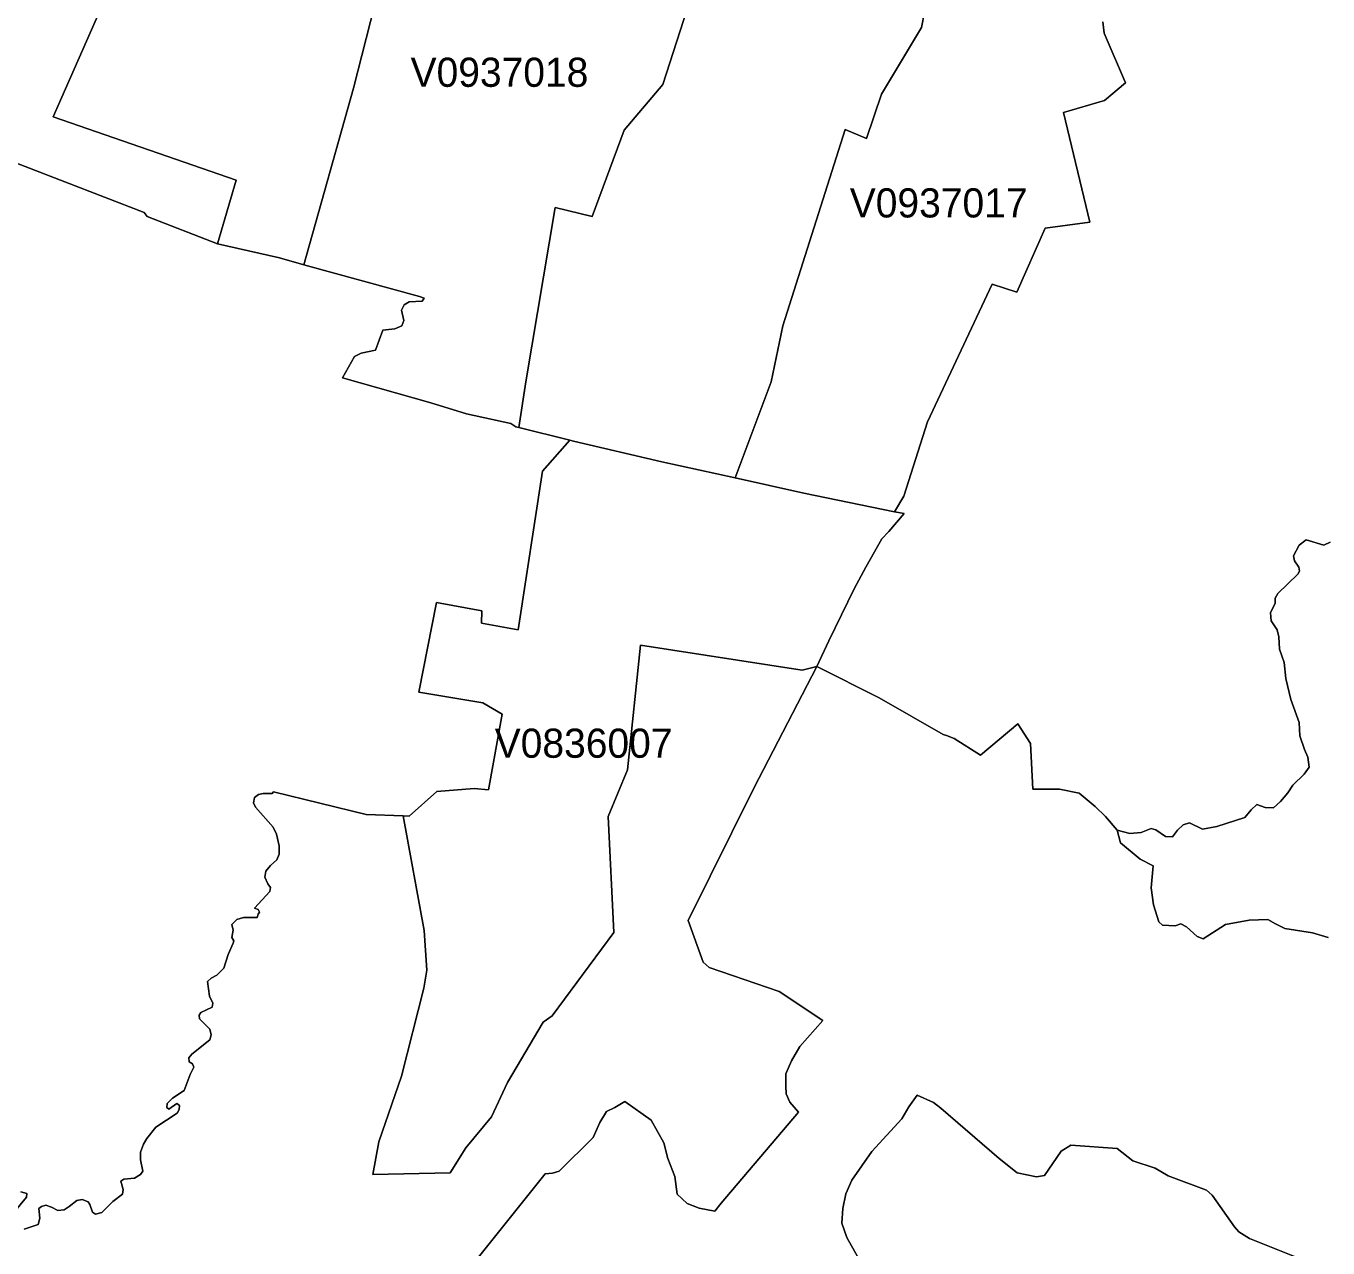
# Model space of a CAD drawing. Extents: x 369010 to 735936, y 6377141 to 6616555.
# Drawn here: x 582550 to 587016, y 6523343 to 6527534 of the extents above; entities that cross this region are included whole.
import ezdxf
from ezdxf.enums import TextEntityAlignment as Align

# ---------------------------------------------------------------- set-up
doc = ezdxf.new("R2010")
doc.units = 0
doc.header["$LTSCALE"] = 40
doc.layers.add('3', color=7, linetype='Continuous', lineweight=13)
doc.layers.add('4', color=7, linetype='Continuous')

msp = doc.modelspace()

# ---------------------------------------------------------------- linework, layer by layer
at = {"layer": '3'}
for points in [[(582859.74, 6527714.21), (582643.59, 6527222.99), (583271.52, 6527005.85), (583207.47, 6526786.56), (583419.48, 6526738.4), (583503.72, 6526715.23), (583673.52, 6527321.14), (583804.44, 6527832.54)], [(583804.44, 6527832.54), (583673.52, 6527321.14), (583503.72, 6526715.23), (583900.6, 6526605.83), (583915.66, 6526600.03), (583908.87, 6526589.94), (583865.18, 6526587.46), (583847.8, 6526577.36), (583838.53, 6526559.32), (583846.81, 6526524.4), (583839.03, 6526505.86), (583815.69, 6526495.77), (583773.99, 6526491.3), (583749.16, 6526421.95), (583699.84, 6526411.36), (583677, 6526400.27), (583636.12, 6526326.95), (583938.5, 6526241.55), (584061.8, 6526204.15), (584213.9, 6526170.22), (584230.45, 6526159.46), (584241.04, 6526156.81), (584264.7, 6526313.88), (584365, 6526912.01), (584492.27, 6526880.23), (584602, 6527176.32), (584734.41, 6527333.55), (584864.66, 6527737.87)], [(584864.66, 6527737.87), (584734.41, 6527333.55), (584602, 6527176.32), (584492.27, 6526880.23), (584365, 6526912.01), (584264.7, 6526313.88), (584241.04, 6526156.81), (584415.48, 6526113.45), (584428.88, 6526109.98), (584731.1, 6526039.64), (584982.83, 6525984.03), (585106.46, 6526313.22), (585146.01, 6526506.03), (585359.68, 6527179.13), (585433, 6527148.18), (585484.97, 6527300.61), (585622.67, 6527529.51), (585673.81, 6527793.48)], [(585673.81, 6527793.48), (585622.67, 6527529.51), (585484.97, 6527300.61), (585433, 6527148.18), (585359.68, 6527179.13), (585146.01, 6526506.03), (585106.46, 6526313.22), (584982.83, 6525984.03), (585218.17, 6525931.89), (585528.99, 6525867.84), (585561.59, 6525921.8), (585642.36, 6526175.85), (585864.96, 6526648.2), (585949.54, 6526620.72), (586046.85, 6526840.51), (586199.12, 6526861.7), (586109.41, 6527237.39), (586250.26, 6527278.93), (586321.59, 6527338.68), (586248.27, 6527509.31), (586243.64, 6527548.21)], [(582410.56, 6527104.82), (582955.73, 6526894.14), (582965.5, 6526881.06), (583207.47, 6526786.56), (583271.52, 6527005.85), (582643.59, 6527222.99), (582859.74, 6527714.21)], [(586243.64, 6527548.21), (586248.27, 6527509.31), (586321.59, 6527338.68), (586250.26, 6527278.93), (586109.41, 6527237.39), (586199.12, 6526861.7), (586046.85, 6526840.51), (585949.54, 6526620.72), (585864.96, 6526648.2), (585642.36, 6526175.85), (585561.59, 6525921.8), (585528.99, 6525867.84), (585563.08, 6525862.05), (585509.79, 6525799.99), (585486.12, 6525775), (585431.18, 6525678.18), (585391.29, 6525603.7), (585304.73, 6525425.29), (585263.52, 6525337.07), (585476.86, 6525229.33), (585696.81, 6525103.71), (585708.4, 6525100.24), (585734.71, 6525090.14), (585824.58, 6525033.37), (585952.68, 6525140.12), (585995.71, 6525072.76), (586003.99, 6524915.87), (586064.23, 6524916.03), (586095.68, 6524915.87), (586163.2, 6524902.96), (586217.49, 6524857.11), (586252.9, 6524823.18), (586292.96, 6524776.18), (586336.98, 6524763.77), (586375.87, 6524767.74), (586409.47, 6524781.97), (586426.02, 6524777.01), (586459.45, 6524753.67), (586483.45, 6524752.68), (586500.33, 6524775.35), (586519.2, 6524794.06), (586541.54, 6524800.51), (586585.57, 6524779.16), (586634.72, 6524788.1), (586730.88, 6524819.38), (586753.39, 6524845.36), (586772.42, 6524863.9)], [(583915.66, 6526600.03), (583900.6, 6526605.83), (583503.72, 6526715.23), (583419.48, 6526738.4), (583207.47, 6526786.56), (582965.5, 6526881.06), (582955.73, 6526894.14), (582410.56, 6527104.82), (582033.55, 6527248.48), (581967.01, 6527202.8), (581998.79, 6526964.97), (581992.5, 6526863.68), (581558.22, 6526647.87), (581491.69, 6526674.35), (581459.41, 6526688.41)], [(582922.47, 6523582.07), (582942.82, 6523594.81), (582950.77, 6523606.07), (582942.82, 6523644.96), (582942.82, 6523671.77), (582953.42, 6523698.92), (582964.67, 6523717.62), (582995.29, 6523756.68), (583068.94, 6523804.67), (583075.39, 6523817.42), (583076.88, 6523831.81), (583067.95, 6523837.77), (583040.14, 6523819.07), (583033.69, 6523824.37), (583034.18, 6523837.77), (583052.39, 6523856.97), (583092.94, 6523882.62), (583113.29, 6523937.08), (583126.04, 6523962.56), (583121.73, 6523974.31), (583109.98, 6523980.77), (583108.49, 6523995.17), (583119.58, 6524006.92), (583180.98, 6524056.07), (583185.29, 6524073.62), (583180.98, 6524092.81), (583145.24, 6524129.06), (583144.24, 6524140.81), (583149.54, 6524149.91), (583188.93, 6524169.11), (583190.58, 6524182.52), (583179.99, 6524206.02), (583172.88, 6524256.83), (583185.12, 6524268.58), (583204.32, 6524278.84), (583228.32, 6524302.84), (583243.21, 6524349.18), (583261.42, 6524387.58), (583263.07, 6524395.69), (583256.12, 6524407.93), (583261.42, 6524432.93), (583256.12, 6524452.29), (583273.17, 6524469.83), (583296.01, 6524475.63), (583343.01, 6524475.63), (583346.82, 6524487.38), (583350.96, 6524494.99), (583346.16, 6524503.93), (583334.57, 6524508.23), (583386.54, 6524565.49), (583388.69, 6524579.23), (583379.59, 6524592.14), (583369.49, 6524613.99), (583373.3, 6524635.34), (583389.19, 6524654.04), (583411.2, 6524674.23), (583418.65, 6524693.59), (583419.14, 6524722.39), (583410.04, 6524762.28), (583398.29, 6524786.44), (583337.55, 6524854.13), (583330.6, 6524869.69), (583333.74, 6524887.73), (583348.14, 6524898.49), (583364.2, 6524901.63), (583394.65, 6524901.63), (583399.78, 6524906.76), (583716.72, 6524829.97), (583843.66, 6524824.84), (583865.18, 6524823.51), (583960.01, 6524907.92), (584088.11, 6524918.51), (584137.27, 6524914.38), (584184.1, 6525173.72), (584116.91, 6525212.12), (583898.11, 6525249.52), (583958.69, 6525556.2), (584113.43, 6525528.4), (584112.44, 6525485.7), (584238.22, 6525463.35), (584321.47, 6526007.7), (584415.48, 6526113.45), (584241.04, 6526156.81), (584230.45, 6526159.46), (584213.9, 6526170.22), (584061.8, 6526204.15), (583938.5, 6526241.55), (583636.12, 6526326.95), (583677, 6526400.27), (583699.84, 6526411.36), (583749.16, 6526421.95), (583773.99, 6526491.3), (583815.69, 6526495.77), (583839.03, 6526505.86), (583846.81, 6526524.4), (583838.53, 6526559.32), (583847.8, 6526577.36), (583865.18, 6526587.46), (583908.87, 6526589.94), (583915.66, 6526600.03)], [(587023.82, 6525763.74), (587002.14, 6525753.48), (586942.06, 6525771.36), (586917.4, 6525752.82), (586898.2, 6525717.07), (586901.68, 6525699.86), (586916.41, 6525678.34), (586918.56, 6525664.11), (586913.6, 6525653.85), (586844.58, 6525586.98), (586835.31, 6525571.76), (586835.31, 6525553.88), (586819.76, 6525520.78), (586821.58, 6525493.97), (586841.77, 6525463.35), (586848.39, 6525438.86), (586850.04, 6525397.15), (586866.26, 6525351.14), (586872.05, 6525295.86), (586889.27, 6525224.2), (586917.73, 6525145.25), (586920.22, 6525099.08), (586936.27, 6525052.41), (586947.69, 6525025.93), (586952.16, 6524991.67), (586934.95, 6524968), (586896.38, 6524930.43), (586878.51, 6524904.12), (586853.52, 6524873.83), (586829.35, 6524852.48), (586801.22, 6524853.14), (586772.42, 6524863.9), (586753.39, 6524845.36), (586730.88, 6524819.38), (586634.72, 6524788.1), (586585.57, 6524779.16), (586541.54, 6524800.51), (586519.2, 6524794.06), (586500.33, 6524775.35), (586483.45, 6524752.68), (586459.45, 6524753.67), (586426.02, 6524777.01), (586409.47, 6524781.97), (586375.87, 6524767.74), (586336.98, 6524763.77), (586292.96, 6524776.18), (586304.87, 6524732.32), (586372.07, 6524675.72), (586416.26, 6524653.71), (586410.46, 6524577.74), (586418.08, 6524520.15), (586436.45, 6524461.56), (586448.86, 6524449.97), (586492.72, 6524447.99), (586511.42, 6524454.28), (586530.95, 6524443.68), (586567.36, 6524410.75), (586588.71, 6524402.64), (586665.34, 6524451.63), (586746.11, 6524466.69), (586810.16, 6524469.34), (586836.97, 6524454.28), (586868.91, 6524438.22), (586963.08, 6524423.99), (587017.2, 6524408.1)], [(586772.42, 6524863.9), (586801.22, 6524853.14), (586829.35, 6524852.48), (586853.52, 6524873.83), (586878.51, 6524904.12), (586896.38, 6524930.43), (586934.95, 6524968), (586952.16, 6524991.67), (586947.69, 6525025.93), (586936.27, 6525052.41), (586920.22, 6525099.08), (586917.73, 6525145.25), (586889.27, 6525224.2), (586872.05, 6525295.86), (586866.26, 6525351.14), (586850.04, 6525397.15), (586848.39, 6525438.86), (586841.77, 6525463.35), (586821.58, 6525493.97), (586819.76, 6525520.78), (586835.31, 6525553.88), (586835.31, 6525571.76), (586844.58, 6525586.98), (586913.6, 6525653.85), (586918.56, 6525664.11), (586916.41, 6525678.34), (586901.68, 6525699.86), (586898.2, 6525717.07), (586917.4, 6525752.82), (586942.06, 6525771.36), (587002.14, 6525753.48), (587023.82, 6525763.74)], [(584084.47, 6523288.13), (584330.91, 6523596.63), (584356.56, 6523598.79), (584379.73, 6523605.9), (584496.08, 6523721.26), (584518.42, 6523773.56), (584541.92, 6523810.8), (584569.73, 6523824.7), (584604.98, 6523845.06), (584695.02, 6523780.51), (584737.72, 6523703.71), (584751.62, 6523649.26), (584776.11, 6523587.37), (584783.73, 6523526.63), (584817.82, 6523495.68), (584859.36, 6523479.62), (584912.82, 6523468.86), (584935.16, 6523496.67), (585199.8, 6523808.31), (585170.01, 6523842.41), (585158.26, 6523871.37), (585157.1, 6523898.02), (585157.1, 6523939.56), (585176.3, 6523984.41), (585205.1, 6524033.56), (585284.04, 6524123.1), (585133.93, 6524222.9), (584893.79, 6524305.16), (584873.59, 6524323.2), (584821.29, 6524466.19), (585046.38, 6524919.51), (585263.52, 6525337.07), (585212.88, 6525324), (584658.11, 6525410.39), (584613.59, 6524982.9), (584547.39, 6524822.69), (584566.58, 6524424.65), (584355.73, 6524139.16), (584324.78, 6524116.81), (584202.14, 6523910.76), (584146.7, 6523792.26), (584059.15, 6523685.67), (584004.7, 6523600.27), (583740.06, 6523594.81), (583760.25, 6523707.02), (583838.2, 6523932.11), (583915.16, 6524233.66), (583924.76, 6524295.56), (583916.32, 6524432.1), (583843.66, 6524824.84)], [(585263.52, 6525337.07), (585046.38, 6524919.51), (584821.29, 6524466.19), (584873.59, 6524323.2), (584893.79, 6524305.16), (585133.93, 6524222.9), (585284.04, 6524123.1), (585205.1, 6524033.56), (585176.3, 6523984.41), (585157.1, 6523939.56), (585157.1, 6523898.02), (585158.26, 6523871.37), (585170.01, 6523842.41), (585199.8, 6523808.31), (584935.16, 6523496.67), (584912.82, 6523468.86), (584859.36, 6523479.62), (584817.82, 6523495.68), (584783.73, 6523526.63), (584776.11, 6523587.37), (584751.62, 6523649.26), (584737.72, 6523703.71), (584695.02, 6523780.51), (584604.98, 6523845.06), (584569.73, 6523824.7), (584541.92, 6523810.8), (584518.42, 6523773.56), (584496.08, 6523721.26), (584379.73, 6523605.9), (584356.56, 6523598.79), (584330.91, 6523596.63), (584084.47, 6523288.13)], [(586252.9, 6524823.18), (586217.49, 6524857.11), (586163.2, 6524902.96), (586095.68, 6524915.87), (586064.23, 6524916.03), (586003.99, 6524915.87), (585995.71, 6525072.76), (585952.68, 6525140.12), (585824.58, 6525033.37), (585734.71, 6525090.14), (585708.4, 6525100.24), (585696.81, 6525103.71), (585476.86, 6525229.33), (585263.52, 6525337.07)], [(583843.66, 6524824.84), (583716.72, 6524829.97), (583399.78, 6524906.76), (583394.65, 6524901.63), (583364.2, 6524901.63), (583348.14, 6524898.49), (583333.74, 6524887.73), (583330.6, 6524869.69), (583337.55, 6524854.13), (583398.29, 6524786.44), (583410.04, 6524762.28), (583419.14, 6524722.39), (583418.65, 6524693.59), (583411.2, 6524674.23), (583389.19, 6524654.04), (583373.3, 6524635.34), (583369.49, 6524613.99), (583379.59, 6524592.14), (583388.69, 6524579.23), (583386.54, 6524565.49), (583334.57, 6524508.23), (583346.16, 6524503.93), (583350.96, 6524494.99), (583346.82, 6524487.38), (583343.01, 6524475.63), (583296.01, 6524475.63), (583273.17, 6524469.83), (583256.12, 6524452.29), (583261.42, 6524432.93), (583256.12, 6524407.93), (583263.07, 6524395.69), (583261.42, 6524387.58), (583243.21, 6524349.18), (583228.32, 6524302.84), (583204.32, 6524278.84), (583185.12, 6524268.58), (583172.88, 6524256.83), (583179.99, 6524206.02), (583190.58, 6524182.52), (583188.93, 6524169.11), (583149.54, 6524149.91), (583144.24, 6524140.81), (583145.24, 6524129.06), (583180.98, 6524092.81), (583185.29, 6524073.62), (583180.98, 6524056.07), (583119.58, 6524006.92), (583108.49, 6523995.17), (583109.98, 6523980.77), (583121.73, 6523974.31), (583126.04, 6523962.56), (583113.29, 6523937.08), (583092.94, 6523882.62), (583052.39, 6523856.97), (583034.18, 6523837.77), (583033.69, 6523824.37), (583040.14, 6523819.07), (583067.95, 6523837.77), (583076.88, 6523831.81), (583075.39, 6523817.42), (583068.94, 6523804.67), (582995.29, 6523756.68), (582964.67, 6523717.62), (582953.42, 6523698.92), (582942.82, 6523671.77), (582942.82, 6523644.96), (582950.77, 6523606.07), (582942.82, 6523594.81), (582922.47, 6523582.07), (582886.22, 6523578.92), (582875.63, 6523571.31), (582883.57, 6523543.67), (582880.93, 6523526.63), (582848.32, 6523501.47), (582809.92, 6523464.73), (582788.08, 6523458.27), (582777.98, 6523465.22), (582769.38, 6523491.87), (582762.92, 6523500.97), (582742.73, 6523508.42), (582724.52, 6523505.28), (582697.88, 6523484.92), (582680.83, 6523473.17), (582659.48, 6523471.51), (582637.47, 6523482.93), (582618.77, 6523489.88), (582603.21, 6523484.42), (582594.77, 6523478.13), (582597.42, 6523444.37), (582591.46, 6523423.68), (582543.96, 6523407.13)], [(587017.2, 6524408.1), (586963.08, 6524423.99), (586868.91, 6524438.22), (586836.97, 6524454.28), (586810.16, 6524469.34), (586746.11, 6524466.69), (586665.34, 6524451.63), (586588.71, 6524402.64), (586567.36, 6524410.75), (586530.95, 6524443.68), (586511.42, 6524454.28), (586492.72, 6524447.99), (586448.86, 6524449.97), (586436.45, 6524461.56), (586418.08, 6524520.15), (586410.46, 6524577.74), (586416.26, 6524653.71), (586372.07, 6524675.72), (586304.87, 6524732.32), (586292.96, 6524776.18), (586252.9, 6524823.18)], [(586929.98, 6523301.37), (586746.77, 6523375.19), (586710.36, 6523398.19), (586696.12, 6523415.08), (586618.67, 6523523.65), (586599.97, 6523540.53), (586468.23, 6523590.18), (586424.04, 6523616.16), (586347.24, 6523641.98), (586293.45, 6523683.36), (586134.07, 6523694.94), (586101.47, 6523674.75), (586043.71, 6523591.17), (586016.9, 6523586.37), (585949.7, 6523600.77), (585888.63, 6523649.76), (585688.87, 6523822.55), (585662.88, 6523841.75), (585607.27, 6523866.74), (585578.48, 6523826.52), (585554.48, 6523785.14), (585451.7, 6523673.76), (585382.85, 6523575.12), (585362.66, 6523528.11), (585352.07, 6523478.13), (585349.25, 6523427.32), (585365.47, 6523378.33), (585402.05, 6523312.96)], [(585402.05, 6523312.96), (585365.47, 6523378.33), (585349.25, 6523427.32), (585352.07, 6523478.13), (585362.66, 6523528.11), (585382.85, 6523575.12), (585451.7, 6523673.76), (585554.48, 6523785.14), (585578.48, 6523826.52), (585607.27, 6523866.74), (585662.88, 6523841.75), (585688.87, 6523822.55), (585888.63, 6523649.76), (585949.7, 6523600.77), (586016.9, 6523586.37), (586043.71, 6523591.17), (586101.47, 6523674.75), (586134.07, 6523694.94), (586293.45, 6523683.36), (586347.24, 6523641.98), (586424.04, 6523616.16), (586468.23, 6523590.18), (586599.97, 6523540.53), (586618.67, 6523523.65), (586696.12, 6523415.08), (586710.36, 6523398.19), (586746.77, 6523375.19), (586929.98, 6523301.37)], [(582543.96, 6523407.13), (582591.46, 6523423.68), (582597.42, 6523444.37), (582594.77, 6523478.13), (582603.21, 6523484.42), (582618.77, 6523489.88), (582637.47, 6523482.93), (582659.48, 6523471.51), (582680.83, 6523473.17), (582697.88, 6523484.92), (582724.52, 6523505.28), (582742.73, 6523508.42), (582762.92, 6523500.97), (582769.38, 6523491.87), (582777.98, 6523465.22), (582788.08, 6523458.27), (582809.92, 6523464.73), (582848.32, 6523501.47), (582880.93, 6523526.63), (582883.57, 6523543.67), (582875.63, 6523571.31), (582886.22, 6523578.92), (582922.47, 6523582.07)], [(582508.21, 6523464.73), (582552.07, 6523517.03), (582552.57, 6523529.77), (582532.87, 6523535.23)], [(582532.87, 6523535.23), (582552.57, 6523529.77), (582552.07, 6523517.03), (582508.21, 6523464.73)]]:
    msp.add_lwpolyline(points, dxfattribs=at)
msp.add_lwpolyline([(584415.48, 6526113.45), (584321.47, 6526007.7), (584238.22, 6525463.35), (584112.44, 6525485.7), (584113.43, 6525528.4), (583958.69, 6525556.2), (583898.11, 6525249.52), (584116.91, 6525212.12), (584184.1, 6525173.72), (584137.27, 6524914.38), (584088.11, 6524918.51), (583960.01, 6524907.92), (583865.18, 6524823.51), (583843.66, 6524824.84), (583916.32, 6524432.1), (583924.76, 6524295.56), (583915.16, 6524233.66), (583838.2, 6523932.11), (583760.25, 6523707.02), (583740.06, 6523594.81), (584004.7, 6523600.27), (584059.15, 6523685.67), (584146.7, 6523792.26), (584202.14, 6523910.76), (584324.78, 6524116.81), (584355.73, 6524139.16), (584566.58, 6524424.65), (584547.39, 6524822.69), (584613.59, 6524982.9), (584658.11, 6525410.39), (585212.88, 6525324), (585263.52, 6525337.07), (585304.73, 6525425.29), (585391.29, 6525603.7), (585431.18, 6525678.18), (585486.12, 6525775), (585509.79, 6525799.99), (585563.08, 6525862.05), (585528.99, 6525867.84), (585218.17, 6525931.89), (584982.83, 6525984.03), (584731.1, 6526039.64), (584428.88, 6526109.98)], close=True, dxfattribs=at)

# ---------------------------------------------------------------- texts
at = {"layer": '4'}
for s, p in [('V0937018', (584174.35, 6527325.46)), ('V0937017', (585680.91, 6526877.38)), ('V0836007', (584462.97, 6525024.06))]:
    msp.add_text(s, height=100, dxfattribs=at).set_placement(p, align=Align.CENTER)

doc.saveas('drawing.dxf')
